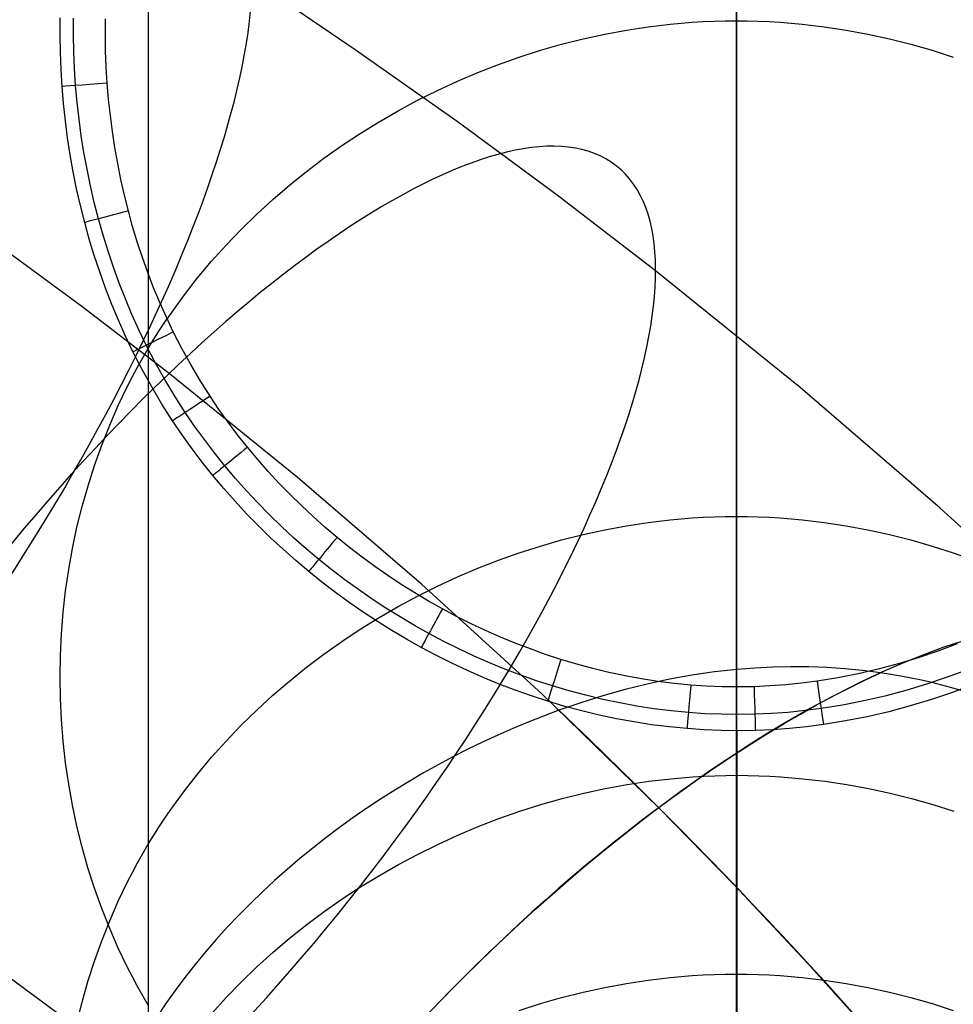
# Model space of a CAD drawing. Extents: x -383 to 1849, y -1185 to -529.
# Tile 868 of 870: x 1745 to 1765, y -635 to -613. Entities that reach past the tile are written whole.
import ezdxf

# ---------------------------------------------------------------- set-up
doc = ezdxf.new("R2010")
doc.units = 0
doc.layers.add('PREDEFINITO', color=7, linetype='CONTINUOUS')

msp = doc.modelspace()

# ---------------------------------------------------------------- linework, layer by layer
at = {"layer": 'PREDEFINITO'}
for p, q in [((1760.328, -597.797, 0.947), (1760.326, -689.352, 343.491)), ((1760.335, -598.763, -0.312), (1760.335, -627.749, -0.312)), ((1747.349, -605.521, 0.819), (1747.345, -696.67, 341.845)), ((1751.919, -613.674, 736.879), (1749.636, -612.127, 737.772)), ((1745.401, -613.351, 0.687), (1745.403, -612.972, 0.693)), ((1745.694, -613.349, -0.02), (1745.694, -612.977, -0.017)), ((1746.401, -613.346, -0.312), (1746.403, -612.989, -0.312)), ((1757.903, -613.24, 57.807), (1758.385, -613.166, 57.827)), ((1758.385, -613.166, 57.827), (1758.869, -613.109, 57.842)), ((1758.869, -613.109, 57.842), (1759.355, -613.067, 57.853)), ((1759.355, -613.067, 57.853), (1759.598, -613.053, 57.857)), ((1759.598, -613.053, 57.857), (1759.841, -613.042, 57.86)), ((1759.841, -613.042, 57.86), (1760.084, -613.036, 57.862)), ((1760.084, -613.036, 57.862), (1760.328, -613.034, 57.862)), ((1760.328, -613.034, 57.862), (1760.571, -613.036, 57.862)), ((1760.571, -613.036, 57.862), (1760.815, -613.042, 57.86)), ((1760.815, -613.042, 57.86), (1761.058, -613.053, 57.857)), ((1761.058, -613.053, 57.857), (1761.301, -613.067, 57.853)), ((1761.301, -613.067, 57.853), (1761.787, -613.109, 57.842)), ((1761.787, -613.109, 57.842), (1762.271, -613.166, 57.827)), ((1762.271, -613.166, 57.827), (1762.753, -613.24, 57.807)), ((1745.407, -613.73, 0.681), (1745.401, -613.351, 0.687)), ((1745.703, -613.722, -0.022), (1745.694, -613.349, -0.02)), ((1746.407, -613.702, -0.312), (1746.401, -613.346, -0.312)), ((1756.473, -613.553, 57.723), (1756.947, -613.434, 57.755)), ((1756.947, -613.434, 57.755), (1757.424, -613.329, 57.783)), ((1757.424, -613.329, 57.783), (1757.903, -613.24, 57.807)), ((1762.753, -613.24, 57.807), (1763.233, -613.329, 57.783)), ((1763.233, -613.329, 57.783), (1763.71, -613.434, 57.755)), ((1763.71, -613.434, 57.755), (1764.184, -613.553, 57.723)), ((1756.004, -613.688, 57.687), (1756.473, -613.553, 57.723)), ((1764.184, -613.553, 57.723), (1764.654, -613.688, 57.687)), ((1745.422, -614.108, 0.675), (1745.407, -613.73, 0.681)), ((1745.719, -614.093, -0.024), (1745.703, -613.722, -0.022)), ((1746.421, -614.058, -0.312), (1746.407, -613.702, -0.312)), ((1754.166, -615.261, 735.962), (1751.919, -613.674, 736.879)), ((1755.078, -614, 57.604), (1755.539, -613.837, 57.647)), ((1755.539, -613.837, 57.647), (1756.004, -613.688, 57.687)), ((1764.654, -613.688, 57.687), (1765.12, -613.837, 57.647)), ((1745.744, -614.465, -0.026), (1745.719, -614.093, -0.024)), ((1746.443, -614.414, -0.312), (1746.421, -614.058, -0.312)), ((1754.623, -614.178, 57.556), (1755.078, -614, 57.604)), ((1745.445, -614.486, 0.669), (1745.422, -614.108, 0.675)), ((1754.173, -614.369, 57.505), (1754.623, -614.178, 57.556)), ((1745.477, -614.865, 0.663), (1745.445, -614.486, 0.669)), ((1745.778, -614.837, -0.028), (1745.744, -614.465, -0.026)), ((1746.473, -614.771, -0.312), (1746.443, -614.414, -0.312)), ((1753.73, -614.574, 57.45), (1754.173, -614.369, 57.505)), ((1753.293, -614.792, 57.392), (1753.73, -614.574, 57.45)), ((1745.518, -615.244, 0.657), (1745.477, -614.865, 0.663)), ((1745.819, -615.208, -0.03), (1745.778, -614.837, -0.028)), ((1746.511, -615.126, -0.312), (1746.473, -614.771, -0.312)), ((1752.864, -615.023, 57.33), (1753.293, -614.792, 57.392)), ((1746.557, -615.481, -0.312), (1746.511, -615.126, -0.312)), ((1752.442, -615.267, 57.265), (1752.864, -615.023, 57.33)), ((1745.567, -615.621, 0.651), (1745.518, -615.244, 0.657)), ((1745.87, -615.578, -0.032), (1745.819, -615.208, -0.03)), ((1752.028, -615.523, 57.196), (1752.442, -615.267, 57.265)), ((1756.375, -616.889, 735.022), (1754.166, -615.261, 735.962)), ((1745.625, -615.998, 0.645), (1745.567, -615.621, 0.651)), ((1745.928, -615.948, -0.034), (1745.87, -615.578, -0.032)), ((1746.611, -615.835, -0.312), (1746.557, -615.481, -0.312)), ((1751.623, -615.791, 57.124), (1752.028, -615.523, 57.196)), ((1746.673, -616.188, -0.312), (1746.611, -615.835, -0.312)), ((1751.226, -616.072, 57.049), (1751.623, -615.791, 57.124)), ((1745.691, -616.373, 0.639), (1745.625, -615.998, 0.645)), ((1745.996, -616.315, -0.036), (1745.928, -615.948, -0.034)), ((1746.743, -616.539, -0.312), (1746.673, -616.188, -0.312)), ((1750.84, -616.364, 56.971), (1751.226, -616.072, 57.049)), ((1745.767, -616.746, 0.632), (1745.691, -616.373, 0.639)), ((1746.071, -616.682, -0.038), (1745.996, -616.315, -0.036)), ((1750.463, -616.667, 56.889), (1750.84, -616.364, 56.971)), ((1746.156, -617.046, -0.041), (1746.071, -616.682, -0.038)), ((1746.822, -616.888, -0.312), (1746.743, -616.539, -0.312)), ((1750.097, -616.982, 56.805), (1750.463, -616.667, 56.889)), ((1745.851, -617.118, 0.626), (1745.767, -616.746, 0.632)), ((1746.909, -617.235, -0.312), (1746.822, -616.888, -0.312)), ((1758.545, -618.556, 734.06), (1756.375, -616.889, 735.022)), ((1745.944, -617.488, 0.62), (1745.851, -617.118, 0.626)), ((1746.248, -617.408, -0.043), (1746.156, -617.046, -0.041)), ((1749.741, -617.308, 56.718), (1750.097, -616.982, 56.805)), ((1747.003, -617.579, -0.312), (1746.909, -617.235, -0.312)), ((1749.397, -617.644, 56.628), (1749.741, -617.308, 56.718)), ((1746.045, -617.856, 0.614), (1745.944, -617.488, 0.62)), ((1746.35, -617.768, -0.045), (1746.248, -617.408, -0.043)), ((1747.106, -617.921, -0.312), (1747.003, -617.579, -0.312)), ((1746.46, -618.125, -0.047), (1746.35, -617.768, -0.045)), ((1749.065, -617.991, 56.535), (1749.397, -617.644, 56.628)), ((1745.883, -619.349, 715.126), (1743.925, -617.906, 715.959)), ((1746.156, -618.22, 0.608), (1746.045, -617.856, 0.614)), ((1747.218, -618.26, -0.312), (1747.106, -617.921, -0.312)), ((1748.745, -618.347, 56.44), (1749.065, -617.991, 56.535)), ((1746.275, -618.583, 0.602), (1746.156, -618.22, 0.608)), ((1746.578, -618.479, -0.049), (1746.46, -618.125, -0.047)), ((1747.337, -618.596, -0.312), (1747.218, -618.26, -0.312)), ((1748.438, -618.714, 56.342), (1748.745, -618.347, 56.44)), ((1746.403, -618.942, 0.596), (1746.275, -618.583, 0.602)), ((1746.706, -618.83, -0.051), (1746.578, -618.479, -0.049)), ((1747.465, -618.93, -0.312), (1747.337, -618.596, -0.312)), ((1761.736, -621.136, 732.569), (1758.545, -618.556, 734.06)), ((1746.842, -619.178, -0.053), (1746.706, -618.83, -0.051)), ((1748.145, -619.09, 56.241), (1748.438, -618.714, 56.342)), ((1746.541, -619.298, 0.589), (1746.403, -618.942, 0.596)), ((1747.602, -619.259, -0.312), (1747.465, -618.93, -0.312)), ((1747.865, -619.475, 56.138), (1748.145, -619.09, 56.241)), ((1746.688, -619.651, 0.583), (1746.541, -619.298, 0.589)), ((1746.987, -619.523, -0.055), (1746.842, -619.178, -0.053)), ((1747.747, -619.585, -0.312), (1747.602, -619.259, -0.312)), ((1747.806, -620.825, 714.273), (1745.883, -619.349, 715.126)), ((1747.141, -619.864, -0.057), (1746.987, -619.523, -0.055)), ((1747.73, -619.672, 56.085), (1747.865, -619.475, 56.138)), ((1746.844, -620.001, 0.577), (1746.688, -619.651, 0.583)), ((1747.599, -619.87, 56.032), (1747.73, -619.672, 56.085)), ((1747.9, -619.907, -0.312), (1747.747, -619.585, -0.312)), ((1747.304, -620.201, -0.059), (1747.141, -619.864, -0.057)), ((1747.472, -620.07, 55.978), (1747.599, -619.87, 56.032)), ((1748.087, -620.272, -0.312), (1747.9, -619.907, -0.312)), ((1747.009, -620.346, 0.571), (1746.844, -620.001, 0.577)), ((1747.349, -620.273, 55.924), (1747.472, -620.07, 55.978)), ((1747.21, -620.737, 0.563), (1747.009, -620.346, 0.571)), ((1747.229, -620.478, 55.869), (1747.349, -620.273, 55.924)), ((1747.502, -620.582, -0.062), (1747.304, -620.201, -0.059)), ((1748.284, -620.63, -0.312), (1748.087, -620.272, -0.312)), ((1747.113, -620.685, 55.814), (1747.229, -620.478, 55.869)), ((1747.712, -620.957, -0.064), (1747.502, -620.582, -0.062)), ((1747.001, -620.894, 55.758), (1747.113, -620.685, 55.814)), ((1747.424, -621.122, 0.556), (1747.21, -620.737, 0.563)), ((1750.635, -623.114, 712.952), (1747.806, -620.825, 714.273)), ((1748.493, -620.982, -0.312), (1748.284, -620.63, -0.312)), ((1746.892, -621.105, 55.701), (1747.001, -620.894, 55.758)), ((1747.349, -620.991, 0.559), (1747.346, -711.303, 338.545)), ((1747.933, -621.325, -0.067), (1747.712, -620.957, -0.064)), ((1748.712, -621.327, -0.312), (1748.493, -620.982, -0.312)), ((1746.687, -621.532, 55.587), (1746.892, -621.105, 55.701)), ((1747.649, -621.5, 0.549), (1747.424, -621.122, 0.556)), ((1764.831, -623.799, 731.032), (1761.736, -621.136, 732.569)), ((1748.166, -621.686, -0.069), (1747.933, -621.325, -0.067)), ((1748.908, -621.617, -0.312), (1748.712, -621.327, -0.312)), ((1746.497, -621.966, 55.471), (1746.687, -621.532, 55.587)), ((1747.885, -621.87, 0.543), (1747.649, -621.5, 0.549)), ((1748.372, -621.989, -0.071), (1748.166, -621.686, -0.069)), ((1749.111, -621.901, -0.312), (1748.908, -621.617, -0.312)), ((1748.096, -622.181, 0.537), (1747.885, -621.87, 0.543)), ((1749.321, -622.181, -0.312), (1749.111, -621.901, -0.312)), ((1746.322, -622.407, 55.353), (1746.497, -621.966, 55.471)), ((1748.587, -622.286, -0.072), (1748.372, -621.989, -0.071)), ((1748.314, -622.486, 0.532), (1748.096, -622.181, 0.537)), ((1748.809, -622.577, -0.074), (1748.587, -622.286, -0.072)), ((1749.538, -622.455, -0.312), (1749.321, -622.181, -0.312)), ((1746.162, -622.854, 55.233), (1746.322, -622.407, 55.353)), ((1748.54, -622.784, 0.526), (1748.314, -622.486, 0.532)), ((1749.038, -622.862, -0.076), (1748.809, -622.577, -0.074)), ((1749.763, -622.724, -0.312), (1749.538, -622.455, -0.312)), ((1748.774, -623.077, 0.521), (1748.54, -622.784, 0.526)), ((1749.995, -622.988, -0.312), (1749.763, -622.724, -0.312)), ((1746.018, -623.305, 55.112), (1746.162, -622.854, 55.233)), ((1749.275, -623.143, -0.077), (1749.038, -622.862, -0.076)), ((1750.233, -623.245, -0.312), (1749.995, -622.988, -0.312)), ((1749.015, -623.365, 0.516), (1748.774, -623.077, 0.521)), ((1749.518, -623.417, -0.079), (1749.275, -623.143, -0.077)), ((1753.381, -625.477, 711.587), (1750.635, -623.114, 712.952)), ((1745.888, -623.762, 54.99), (1746.018, -623.305, 55.112)), ((1749.264, -623.646, 0.512), (1749.015, -623.365, 0.516)), ((1749.769, -623.685, -0.08), (1749.518, -623.417, -0.079)), ((1750.478, -623.497, -0.312), (1750.233, -623.245, -0.312)), ((1749.519, -623.922, 0.507), (1749.264, -623.646, 0.512)), ((1750.728, -623.743, -0.312), (1750.478, -623.497, -0.312)), ((1745.774, -624.223, 54.867), (1745.888, -623.762, 54.99)), ((1750.025, -623.947, -0.082), (1749.769, -623.685, -0.08)), ((1750.985, -623.983, -0.312), (1750.728, -623.743, -0.312)), ((1767.828, -626.541, 729.449), (1764.831, -623.799, 731.032)), ((1749.781, -624.19, 0.503), (1749.519, -623.922, 0.507)), ((1750.288, -624.203, -0.083), (1750.025, -623.947, -0.082)), ((1751.247, -624.217, -0.312), (1750.985, -623.983, -0.312)), ((1758.386, -624.114, 98.716), (1758.87, -624.056, 98.731)), ((1758.87, -624.056, 98.731), (1759.355, -624.014, 98.742)), ((1759.355, -624.014, 98.742), (1759.598, -624, 98.746)), ((1759.598, -624, 98.746), (1759.841, -623.989, 98.749)), ((1759.841, -623.989, 98.749), (1760.085, -623.983, 98.75)), ((1760.085, -623.983, 98.75), (1760.328, -623.981, 98.751)), ((1760.328, -623.981, 98.751), (1760.571, -623.983, 98.75)), ((1760.571, -623.983, 98.75), (1760.815, -623.989, 98.749)), ((1760.815, -623.989, 98.749), (1761.058, -624, 98.746)), ((1761.058, -624, 98.746), (1761.301, -624.014, 98.742)), ((1761.301, -624.014, 98.742), (1761.787, -624.056, 98.731)), ((1761.787, -624.056, 98.731), (1762.271, -624.114, 98.716)), ((1745.675, -624.688, 54.742), (1745.774, -624.223, 54.867)), ((1750.049, -624.452, 0.498), (1749.781, -624.19, 0.503)), ((1750.557, -624.452, -0.085), (1750.288, -624.203, -0.083)), ((1751.515, -624.444, -0.312), (1751.247, -624.217, -0.312)), ((1756.947, -624.381, 98.645), (1757.424, -624.277, 98.673)), ((1757.424, -624.277, 98.673), (1757.904, -624.187, 98.696)), ((1757.904, -624.187, 98.696), (1758.386, -624.114, 98.716)), ((1762.271, -624.114, 98.716), (1762.753, -624.187, 98.696)), ((1762.753, -624.187, 98.696), (1763.233, -624.277, 98.673)), ((1763.233, -624.277, 98.673), (1763.71, -624.381, 98.645)), ((1750.323, -624.708, 0.494), (1750.049, -624.452, 0.498)), ((1750.831, -624.695, -0.086), (1750.557, -624.452, -0.085)), ((1751.788, -624.665, -0.312), (1751.515, -624.444, -0.312)), ((1756.005, -624.636, 98.578), (1756.474, -624.501, 98.614)), ((1756.474, -624.501, 98.614), (1756.947, -624.381, 98.645)), ((1763.71, -624.381, 98.645), (1764.184, -624.501, 98.614)), ((1764.184, -624.501, 98.614), (1764.653, -624.636, 98.578)), ((1745.591, -625.155, 54.617), (1745.675, -624.688, 54.742)), ((1750.604, -624.956, 0.49), (1750.323, -624.708, 0.494)), ((1751.112, -624.93, -0.087), (1750.831, -624.695, -0.086)), ((1752.067, -624.88, -0.312), (1751.788, -624.665, -0.312)), ((1755.539, -624.785, 98.539), (1756.005, -624.636, 98.578)), ((1764.653, -624.636, 98.578), (1765.119, -624.785, 98.539)), ((1750.89, -625.198, 0.486), (1750.604, -624.956, 0.49)), ((1751.398, -625.16, -0.088), (1751.112, -624.93, -0.087)), ((1752.352, -625.088, -0.312), (1752.067, -624.88, -0.312)), ((1754.624, -625.126, 98.449), (1755.079, -624.949, 98.495)), ((1755.079, -624.949, 98.495), (1755.539, -624.785, 98.539)), ((1765.119, -624.785, 98.539), (1765.58, -624.949, 98.495)), ((1745.523, -625.626, 54.491), (1745.591, -625.155, 54.617)), ((1751.69, -625.383, -0.09), (1751.398, -625.16, -0.088)), ((1752.64, -625.29, -0.312), (1752.352, -625.088, -0.312)), ((1754.174, -625.318, 98.398), (1754.624, -625.126, 98.449)), ((1751.182, -625.434, 0.482), (1750.89, -625.198, 0.486)), ((1751.987, -625.599, -0.091), (1751.69, -625.383, -0.09)), ((1752.934, -625.484, -0.312), (1752.64, -625.29, -0.312)), ((1753.731, -625.523, 98.344), (1754.174, -625.318, 98.398)), ((1745.47, -626.099, 54.364), (1745.523, -625.626, 54.491)), ((1751.48, -625.662, 0.479), (1751.182, -625.434, 0.482)), ((1752.289, -625.807, -0.092), (1751.987, -625.599, -0.091)), ((1753.232, -625.671, -0.312), (1752.934, -625.484, -0.312)), ((1753.294, -625.741, 98.286), (1753.731, -625.523, 98.344)), ((1756.043, -627.911, 710.182), (1753.381, -625.477, 711.587)), ((1751.784, -625.883, 0.475), (1751.48, -625.662, 0.479)), ((1752.595, -626.009, -0.093), (1752.289, -625.807, -0.092)), ((1752.865, -625.972, 98.225), (1753.294, -625.741, 98.286)), ((1753.535, -625.851, -0.312), (1753.232, -625.671, -0.312)), ((1752.092, -626.097, 0.472), (1751.784, -625.883, 0.475)), ((1752.443, -626.216, 98.16), (1752.865, -625.972, 98.225)), ((1752.907, -626.203, -0.094), (1752.595, -626.009, -0.093)), ((1753.842, -626.024, -0.312), (1753.535, -625.851, -0.312)), ((1754.156, -626.192, -0.312), (1753.842, -626.024, -0.312)), ((1745.432, -626.573, 54.238), (1745.47, -626.099, 54.364)), ((1752.029, -626.473, 98.092), (1752.443, -626.216, 98.16)), ((1752.405, -626.304, 0.469), (1752.092, -626.097, 0.472)), ((1753.223, -626.39, -0.095), (1752.907, -626.203, -0.094)), ((1754.474, -626.351, -0.312), (1754.156, -626.192, -0.312)), ((1751.624, -626.742, 98.021), (1752.029, -626.473, 98.092)), ((1752.723, -626.503, 0.465), (1752.405, -626.304, 0.469)), ((1753.543, -626.569, -0.096), (1753.223, -626.39, -0.095)), ((1754.796, -626.503, -0.312), (1754.474, -626.351, -0.312)), ((1745.409, -627.048, 54.11), (1745.432, -626.573, 54.238)), ((1753.046, -626.694, 0.462), (1752.723, -626.503, 0.465)), ((1753.374, -626.878, 0.459), (1753.046, -626.694, 0.462)), ((1753.871, -626.742, -0.097), (1753.543, -626.569, -0.096)), ((1755.121, -626.647, -0.312), (1754.796, -626.503, -0.312)), ((1755.45, -626.783, -0.312), (1755.121, -626.647, -0.312)), ((1751.227, -627.022, 97.947), (1751.624, -626.742, 98.021)), ((1753.709, -627.056, 0.457), (1753.374, -626.878, 0.459)), ((1754.203, -626.908, -0.097), (1753.871, -626.742, -0.097)), ((1754.539, -627.065, -0.098), (1754.203, -626.908, -0.097)), ((1755.783, -626.91, -0.312), (1755.45, -626.783, -0.312)), ((1756.118, -627.03, -0.312), (1755.783, -626.91, -0.312)), ((1765.203, -626.794, -0.312), (1764.775, -626.956, -0.312)), ((1745.401, -627.524, 53.983), (1745.409, -627.048, 54.11)), ((1750.841, -627.314, 97.869), (1751.227, -627.022, 97.947)), ((1754.049, -627.226, 0.454), (1753.709, -627.056, 0.457)), ((1754.879, -627.214, -0.099), (1754.539, -627.065, -0.098)), ((1756.457, -627.14, -0.312), (1756.118, -627.03, -0.312)), ((1756.807, -627.245, -0.312), (1756.457, -627.14, -0.312)), ((1764.342, -627.104, -0.312), (1763.904, -627.237, -0.312)), ((1764.775, -626.956, -0.312), (1764.342, -627.104, -0.312)), ((1750.464, -627.618, 97.789), (1750.841, -627.314, 97.869)), ((1754.392, -627.387, 0.451), (1754.049, -627.226, 0.454)), ((1755.223, -627.355, -0.1), (1754.879, -627.214, -0.099)), ((1755.57, -627.487, -0.1), (1755.223, -627.355, -0.1)), ((1757.161, -627.341, -0.312), (1756.807, -627.245, -0.312)), ((1757.516, -627.426, -0.312), (1757.161, -627.341, -0.312)), ((1760.342, -627.362, 711.026), (1759.846, -627.417, 710.874)), ((1760.739, -627.33, 711.149), (1760.342, -627.362, 711.026)), ((1760.342, -643.078, 659.325), (1760.342, -627.362, 711.026)), ((1761.136, -627.31, 711.274), (1760.739, -627.33, 711.149)), ((1761.533, -627.302, 711.401), (1761.136, -627.31, 711.274)), ((1761.93, -627.305, 711.528), (1761.533, -627.302, 711.401)), ((1762.327, -627.32, 711.655), (1761.93, -627.305, 711.528)), ((1762.723, -627.347, 711.782), (1762.327, -627.32, 711.655)), ((1763.118, -627.386, 711.908), (1762.723, -627.347, 711.782)), ((1763.462, -627.356, -0.312), (1763.017, -627.46, -0.312)), ((1763.904, -627.237, -0.312), (1763.462, -627.356, -0.312)), ((1765.43, -627.367, -0.1), (1764.983, -627.534, -0.101)), ((1745.409, -628, 53.855), (1745.401, -627.524, 53.983)), ((1754.74, -627.54, 0.449), (1754.392, -627.387, 0.451)), ((1755.091, -627.684, 0.447), (1754.74, -627.54, 0.449)), ((1755.92, -627.611, -0.101), (1755.57, -627.487, -0.1)), ((1757.874, -627.503, -0.312), (1757.516, -627.426, -0.312)), ((1758.234, -627.569, -0.312), (1757.874, -627.503, -0.312)), ((1758.596, -627.625, -0.312), (1758.234, -627.569, -0.312)), ((1758.857, -627.58, 710.584), (1758.364, -627.686, 710.447)), ((1759.351, -627.49, 710.726), (1758.857, -627.58, 710.584)), ((1759.846, -627.417, 710.874), (1759.351, -627.49, 710.726)), ((1762.568, -627.548, -0.312), (1762.342, -627.587, -0.312)), ((1763.017, -627.46, -0.312), (1762.568, -627.548, -0.312)), ((1763.513, -627.436, 712.033), (1763.118, -627.386, 711.908)), ((1763.739, -627.471, 712.104), (1763.513, -627.436, 712.033)), ((1763.965, -627.51, 712.173), (1763.739, -627.471, 712.104)), ((1764.191, -627.553, 712.242), (1763.965, -627.51, 712.173)), ((1764.417, -627.6, 712.31), (1764.191, -627.553, 712.242)), ((1764.983, -627.534, -0.101), (1764.53, -627.688, -0.102)), ((1750.097, -627.933, 97.705), (1750.464, -627.618, 97.789)), ((1755.447, -627.82, 0.444), (1755.091, -627.684, 0.447)), ((1756.273, -627.726, -0.102), (1755.92, -627.611, -0.101)), ((1756.64, -627.834, -0.102), (1756.273, -627.726, -0.102)), ((1758.364, -627.686, 710.447), (1757.873, -627.808, 710.318)), ((1758.958, -627.671, -0.312), (1758.596, -627.625, -0.312)), ((1759.323, -627.707, -0.312), (1758.958, -627.671, -0.312)), ((1759.672, -627.731, -0.312), (1759.323, -627.707, -0.312)), ((1760.021, -627.745, -0.312), (1759.672, -627.731, -0.312)), ((1760.371, -627.749, -0.312), (1760.021, -627.745, -0.312)), ((1760.721, -627.743, -0.312), (1760.371, -627.749, -0.312)), ((1761.071, -627.727, -0.312), (1760.721, -627.743, -0.312)), ((1761.42, -627.702, -0.312), (1761.071, -627.727, -0.312)), ((1761.769, -627.666, -0.312), (1761.42, -627.702, -0.312)), ((1762.116, -627.621, -0.312), (1761.769, -627.666, -0.312)), ((1762.342, -627.587, -0.312), (1762.116, -627.621, -0.312)), ((1764.53, -627.688, -0.102), (1764.073, -627.826, -0.102)), ((1764.643, -627.651, 712.376), (1764.417, -627.6, 712.31)), ((1764.867, -627.707, 712.441), (1764.643, -627.651, 712.376)), ((1765.091, -627.767, 712.503), (1764.867, -627.707, 712.441)), ((1765.314, -627.832, 712.563), (1765.091, -627.767, 712.503)), ((1765.561, -627.696, 0.447), (1765.103, -627.868, 0.444)), ((1745.431, -628.475, 53.728), (1745.409, -628, 53.855)), ((1749.742, -628.259, 97.619), (1750.097, -627.933, 97.705)), ((1755.805, -627.947, 0.442), (1755.447, -627.82, 0.444)), ((1756.167, -628.065, 0.441), (1755.805, -627.947, 0.442)), ((1758.617, -630.415, 708.736), (1756.043, -627.911, 710.182)), ((1757.009, -627.933, -0.103), (1756.64, -627.834, -0.102)), ((1757.384, -627.945, 710.196), (1756.898, -628.097, 710.083)), ((1757.381, -628.023, -0.103), (1757.009, -627.933, -0.103)), ((1757.873, -627.808, 710.318), (1757.384, -627.945, 710.196)), ((1763.611, -627.949, -0.103), (1763.145, -628.057, -0.104)), ((1764.073, -627.826, -0.102), (1763.611, -627.949, -0.103)), ((1765.103, -627.868, 0.444), (1764.64, -628.026, 0.441)), ((1756.542, -628.177, 0.439), (1756.167, -628.065, 0.441)), ((1756.898, -628.097, 710.083), (1756.415, -628.264, 709.978)), ((1756.921, -628.278, 0.437), (1756.542, -628.177, 0.439)), ((1757.755, -628.102, -0.104), (1757.381, -628.023, -0.103)), ((1758.132, -628.171, -0.104), (1757.755, -628.102, -0.104)), ((1758.51, -628.229, -0.105), (1758.132, -628.171, -0.104)), ((1758.891, -628.277, -0.105), (1758.51, -628.229, -0.105)), ((1762.202, -628.225, -0.104), (1761.839, -628.272, -0.105)), ((1762.675, -628.149, -0.104), (1762.202, -628.225, -0.104)), ((1763.145, -628.057, -0.104), (1762.675, -628.149, -0.104)), ((1764.171, -628.168, 0.439), (1763.698, -628.295, 0.437)), ((1764.64, -628.026, 0.441), (1764.171, -628.168, 0.439)), ((1749.398, -628.595, 97.53), (1749.742, -628.259, 97.619)), ((1756.074, -628.39, 709.909), (1755.735, -628.524, 709.845)), ((1756.415, -628.264, 709.978), (1756.074, -628.39, 709.909)), ((1757.302, -628.37, 0.435), (1756.921, -628.278, 0.437)), ((1757.686, -628.451, 0.434), (1757.302, -628.37, 0.435)), ((1758.072, -628.522, 0.433), (1757.686, -628.451, 0.434)), ((1759.272, -628.314, -0.105), (1758.891, -628.277, -0.105)), ((1759.638, -628.339, -0.105), (1759.272, -628.314, -0.105)), ((1760.005, -628.353, -0.105), (1759.638, -628.339, -0.105)), ((1760.373, -628.358, -0.105), (1760.005, -628.353, -0.105)), ((1760.74, -628.352, -0.105), (1760.373, -628.358, -0.105)), ((1761.107, -628.335, -0.105), (1760.74, -628.352, -0.105)), ((1761.473, -628.309, -0.105), (1761.107, -628.335, -0.105)), ((1761.839, -628.272, -0.105), (1761.473, -628.309, -0.105)), ((1763.22, -628.406, 0.435), (1762.738, -628.5, 0.433)), ((1763.698, -628.295, 0.437), (1763.22, -628.406, 0.435)), ((1745.469, -628.949, 53.601), (1745.431, -628.475, 53.728)), ((1749.066, -628.942, 97.438), (1749.398, -628.595, 97.53)), ((1755.398, -628.664, 709.787), (1755.063, -628.812, 709.733)), ((1755.735, -628.524, 709.845), (1755.398, -628.664, 709.787)), ((1758.46, -628.582, 0.432), (1758.072, -628.522, 0.433)), ((1758.851, -628.631, 0.431), (1758.46, -628.582, 0.432)), ((1759.243, -628.669, 0.43), (1758.851, -628.631, 0.431)), ((1759.619, -628.695, 0.43), (1759.243, -628.669, 0.43)), ((1761.504, -628.664, 0.43), (1761.128, -628.692, 0.43)), ((1761.879, -628.626, 0.431), (1761.504, -628.664, 0.43)), ((1762.253, -628.578, 0.432), (1761.879, -628.626, 0.431)), ((1762.738, -628.5, 0.433), (1762.253, -628.578, 0.432)), ((1755.063, -628.812, 709.733), (1754.73, -628.966, 709.684)), ((1759.996, -628.71, 0.43), (1759.619, -628.695, 0.43)), ((1760.374, -628.715, 0.429), (1759.996, -628.71, 0.43)), ((1760.342, -628.715, 0.429), (1760.344, -718.62, 336.891)), ((1760.751, -628.709, 0.43), (1760.374, -628.715, 0.429)), ((1761.128, -628.692, 0.43), (1760.751, -628.709, 0.43)), ((1745.523, -629.422, 53.475), (1745.469, -628.949, 53.601)), ((1748.746, -629.298, 97.343), (1749.066, -628.942, 97.438)), ((1754.73, -628.966, 709.684), (1754.4, -629.126, 709.641)), ((1748.439, -629.665, 97.246), (1748.746, -629.298, 97.343)), ((1754.072, -629.293, 709.602), (1753.747, -629.467, 709.57)), ((1754.4, -629.126, 709.641), (1754.072, -629.293, 709.602)), ((1745.591, -629.892, 53.349), (1745.523, -629.422, 53.475)), ((1753.747, -629.467, 709.57), (1753.425, -629.647, 709.543)), ((1748.145, -630.041, 97.146), (1748.439, -629.665, 97.246)), ((1753.425, -629.647, 709.543), (1753.106, -629.833, 709.522)), ((1758.883, -629.774, 703.359), (1759.369, -629.732, 703.347)), ((1759.369, -629.732, 703.347), (1759.612, -629.718, 703.342)), ((1759.612, -629.718, 703.342), (1759.856, -629.708, 703.339)), ((1759.856, -629.708, 703.339), (1760.099, -629.701, 703.337)), ((1760.099, -629.701, 703.337), (1760.342, -629.699, 703.336)), ((1760.342, -629.699, 703.336), (1760.586, -629.701, 703.337)), ((1760.586, -629.701, 703.337), (1760.829, -629.708, 703.339)), ((1760.829, -629.708, 703.339), (1761.073, -629.718, 703.342)), ((1761.073, -629.718, 703.342), (1761.316, -629.732, 703.347)), ((1761.316, -629.732, 703.347), (1761.801, -629.774, 703.359)), ((1745.675, -630.36, 53.224), (1745.591, -629.892, 53.349)), ((1753.106, -629.833, 709.522), (1752.79, -630.026, 709.507)), ((1757.437, -629.992, 703.425), (1757.917, -629.904, 703.399)), ((1757.917, -629.904, 703.399), (1758.399, -629.831, 703.376)), ((1758.399, -629.831, 703.376), (1758.883, -629.774, 703.359)), ((1761.801, -629.774, 703.359), (1762.285, -629.831, 703.376)), ((1762.285, -629.831, 703.376), (1762.767, -629.904, 703.399)), ((1762.767, -629.904, 703.399), (1763.247, -629.992, 703.425)), ((1747.865, -630.426, 97.043), (1748.145, -630.041, 97.146)), ((1752.79, -630.026, 709.507), (1752.478, -630.224, 709.497)), ((1756.486, -630.214, 703.493), (1756.96, -630.095, 703.457)), ((1756.96, -630.095, 703.457), (1757.437, -629.992, 703.425)), ((1763.247, -629.992, 703.425), (1763.723, -630.095, 703.457)), ((1763.723, -630.095, 703.457), (1764.197, -630.214, 703.493)), ((1745.774, -630.825, 53.099), (1745.675, -630.36, 53.224)), ((1752.478, -630.224, 709.497), (1752.17, -630.429, 709.493)), ((1755.551, -630.495, 703.578), (1756.016, -630.347, 703.533)), ((1756.016, -630.347, 703.533), (1756.486, -630.214, 703.493)), ((1764.197, -630.214, 703.493), (1764.666, -630.347, 703.533)), ((1764.666, -630.347, 703.533), (1765.132, -630.495, 703.578)), ((1747.599, -630.821, 96.938), (1747.73, -630.623, 96.991)), ((1747.73, -630.623, 96.991), (1747.865, -630.426, 97.043)), ((1752.17, -630.429, 709.493), (1751.866, -630.639, 709.495)), ((1755.09, -630.657, 703.628), (1755.551, -630.495, 703.578)), ((1760.281, -632.116, 707.753), (1758.617, -630.415, 708.736)), ((1745.888, -631.286, 52.976), (1745.774, -630.825, 53.099)), ((1747.472, -631.021, 96.885), (1747.599, -630.821, 96.938)), ((1751.866, -630.639, 709.495), (1751.566, -630.856, 709.503)), ((1754.184, -631.022, 703.739), (1754.634, -630.832, 703.681)), ((1754.634, -630.832, 703.681), (1755.09, -630.657, 703.628)), ((1747.348, -631.224, 96.831), (1747.472, -631.021, 96.885)), ((1751.566, -630.856, 709.503), (1751.27, -631.078, 709.518)), ((1753.74, -631.225, 703.8), (1754.184, -631.022, 703.739)), ((1747.229, -631.429, 96.776), (1747.348, -631.224, 96.831)), ((1751.27, -631.078, 709.518), (1750.979, -631.306, 709.538)), ((1753.303, -631.441, 703.866), (1753.74, -631.225, 703.8)), ((1746.017, -631.742, 52.854), (1745.888, -631.286, 52.976)), ((1747.112, -631.636, 96.721), (1747.229, -631.429, 96.776)), ((1750.979, -631.306, 709.538), (1750.692, -631.54, 709.564)), ((1752.872, -631.67, 703.935), (1753.303, -631.441, 703.866)), ((1747, -631.845, 96.666), (1747.112, -631.636, 96.721)), ((1750.692, -631.54, 709.564), (1750.411, -631.779, 709.596)), ((1752.45, -631.911, 704.009), (1752.872, -631.67, 703.935)), ((1746.162, -632.194, 52.733), (1746.017, -631.742, 52.854)), ((1746.892, -632.055, 96.609), (1747, -631.845, 96.666)), ((1750.411, -631.779, 709.596), (1750.136, -632.024, 709.635)), ((1752.035, -632.165, 704.086), (1752.45, -631.911, 704.009)), ((1746.686, -632.482, 96.496), (1746.892, -632.055, 96.609)), ((1750.136, -632.024, 709.635), (1749.866, -632.274, 709.679)), ((1761.904, -633.846, 706.754), (1760.281, -632.116, 707.753)), ((1746.322, -632.641, 52.613), (1746.162, -632.194, 52.733)), ((1749.866, -632.274, 709.679), (1749.602, -632.529, 709.729)), ((1751.63, -632.431, 704.167), (1752.035, -632.165, 704.086)), ((1746.496, -632.916, 96.38), (1746.686, -632.482, 96.496)), ((1749.602, -632.529, 709.729), (1749.344, -632.789, 709.786)), ((1751.233, -632.708, 704.251), (1751.63, -632.431, 704.167)), ((1746.497, -633.081, 52.495), (1746.322, -632.641, 52.613)), ((1749.344, -632.789, 709.786), (1749.093, -633.054, 709.848)), ((1750.845, -632.998, 704.339), (1751.233, -632.708, 704.251)), ((1746.321, -633.357, 96.262), (1746.496, -632.916, 96.38)), ((1750.468, -633.298, 704.431), (1750.845, -632.998, 704.339)), ((1746.687, -633.516, 52.379), (1746.497, -633.081, 52.495)), ((1749.093, -633.054, 709.848), (1748.848, -633.325, 709.917)), ((1746.161, -633.803, 96.143), (1746.321, -633.357, 96.262)), ((1748.848, -633.325, 709.917), (1748.611, -633.599, 709.991)), ((1750.101, -633.61, 704.525), (1750.468, -633.298, 704.431)), ((1746.893, -633.943, 52.265), (1746.687, -633.516, 52.379)), ((1748.611, -633.599, 709.991), (1748.381, -633.879, 710.07)), ((1749.745, -633.933, 704.623), (1750.101, -633.61, 704.525)), ((1746.016, -634.254, 96.023), (1746.161, -633.803, 96.143)), ((1748.381, -633.879, 710.07), (1748.158, -634.162, 710.156)), ((1763.487, -635.604, 705.739), (1761.904, -633.846, 706.754)), ((1745.883, -635.35, 742.838), (1743.925, -633.908, 743.67)), ((1747.001, -634.154, 52.208), (1746.893, -633.943, 52.265)), ((1749.401, -634.266, 704.725), (1749.745, -633.933, 704.623)), ((1759.355, -634.123, 136.502), (1759.598, -634.108, 136.506)), ((1759.598, -634.108, 136.506), (1759.841, -634.098, 136.509)), ((1759.841, -634.098, 136.509), (1760.084, -634.091, 136.51)), ((1760.084, -634.091, 136.51), (1760.328, -634.089, 136.511)), ((1760.328, -634.089, 136.511), (1760.571, -634.091, 136.51)), ((1760.571, -634.091, 136.51), (1760.815, -634.098, 136.509)), ((1760.815, -634.098, 136.509), (1761.058, -634.108, 136.506)), ((1761.058, -634.108, 136.506), (1761.301, -634.123, 136.502)), ((1745.886, -634.71, 95.901), (1746.016, -634.254, 96.023)), ((1747.113, -634.363, 52.152), (1747.001, -634.154, 52.208)), ((1748.158, -634.162, 710.156), (1747.944, -634.45, 710.247)), ((1749.068, -634.609, 704.829), (1749.401, -634.266, 704.725)), ((1757.424, -634.385, 136.432), (1757.903, -634.295, 136.456)), ((1757.903, -634.295, 136.456), (1758.385, -634.222, 136.475)), ((1758.385, -634.222, 136.475), (1758.869, -634.164, 136.491)), ((1758.869, -634.164, 136.491), (1759.355, -634.123, 136.502)), ((1761.301, -634.123, 136.502), (1761.787, -634.164, 136.491)), ((1761.787, -634.164, 136.491), (1762.271, -634.222, 136.475)), ((1762.271, -634.222, 136.475), (1762.753, -634.295, 136.456)), ((1762.753, -634.295, 136.456), (1763.233, -634.385, 136.432)), ((1747.23, -634.57, 52.097), (1747.113, -634.363, 52.152)), ((1747.944, -634.45, 710.247), (1747.737, -634.742, 710.343)), ((1756.474, -634.609, 136.372), (1756.947, -634.489, 136.404)), ((1756.947, -634.489, 136.404), (1757.424, -634.385, 136.432)), ((1763.233, -634.385, 136.432), (1763.71, -634.489, 136.404)), ((1763.71, -634.489, 136.404), (1764.184, -634.609, 136.372)), ((1745.772, -635.171, 95.778), (1745.886, -634.71, 95.901)), ((1747.349, -634.774, 52.042), (1747.23, -634.57, 52.097)), ((1747.737, -634.742, 710.343), (1747.539, -635.039, 710.444)), ((1748.748, -634.962, 704.936), (1749.068, -634.609, 704.829)), ((1755.539, -634.892, 136.296), (1756.004, -634.743, 136.336)), ((1756.004, -634.743, 136.336), (1756.474, -634.609, 136.372)), ((1764.184, -634.609, 136.372), (1764.654, -634.743, 136.336)), ((1764.654, -634.743, 136.336), (1765.12, -634.892, 136.296))]:
    msp.add_line(p, q, dxfattribs=at)
at = {"layer": 'PREDEFINITO', "extrusion": (0.793971, -0.526486, -0.304011)}
msp.add_circle((442.224, 1242.33, 1487.146), 16, dxfattribs=at)
at = {"layer": 'PREDEFINITO', "extrusion": (0.741264, -0.581267, -0.335644)}
msp.add_circle((583.674, 1277.763, 1416.71), 16, dxfattribs=at)
at = {"layer": 'PREDEFINITO', "extrusion": (0.653639, -0.655389, -0.378445)}
msp.add_circle((794.368, 1309.895, 1294.451), 16, dxfattribs=at)
at = {"layer": 'PREDEFINITO', "extrusion": (-0.072384, 0.997377, -1.07028e-05)}
msp.add_arc((-1697.388, 0.68, -739.217), 1, 269.9999, 358.8901, dxfattribs=at)
at = {"layer": 'PREDEFINITO', "extrusion": (-0.253936, 0.967221, 2.59165e-05)}
msp.add_arc((-1532.909, 0.715, -1040.606), 1, 270.0017, 356.111, dxfattribs=at)
at = {"layer": 'PREDEFINITO', "extrusion": (-0.441747, 0.89714, 2.57107e-05)}
msp.add_arc((-1294.268, 0.722, -1328.274), 1, 270.0004, 353.255, dxfattribs=at)
at = {"layer": 'PREDEFINITO', "extrusion": (-0.549026, 0.835805, 2.26575e-05)}
msp.add_arc((-1120.458, 0.722, -1479.397), 1, 270, 351.6378, dxfattribs=at)
at = {"layer": 'PREDEFINITO', "extrusion": (-0.63148, 0.775392, 2.51459e-05)}
msp.add_arc((-963.51, 0.728, -1587.445), 1, 269.9982, 350.4027, dxfattribs=at)
at = {"layer": 'PREDEFINITO', "extrusion": (-0.770064, 0.637967, 1.017e-05)}
msp.add_arc((-636.546, 0.706, -1747.153), 1, 269.9995, 348.354, dxfattribs=at)
at = {"layer": 'PREDEFINITO', "extrusion": (-0.87689, 0.480691, -2.95191e-05)}
msp.add_arc((-294.102, 0.634, -1838.85), 1, 269.9996, 346.7873, dxfattribs=at)
at = {"layer": 'PREDEFINITO', "extrusion": (-0.954308, 0.298824, 7.49317e-05)}
msp.add_arc((73.614, 0.828, -1863.606), 1, 269.9998, 345.6725, dxfattribs=at)
at = {"layer": 'PREDEFINITO', "extrusion": (0.653639, -0.655389, -0.378445)}
msp.add_arc((794.368, 1309.895, 1294.451), 16, 202.1004, 314.5232, dxfattribs=at)
at = {"layer": 'PREDEFINITO', "extrusion": (-0.996576, 0.082682, 4.50145e-05)}
msp.add_arc((480.092, 0.769, -1805.199), 1, 269.9995, 345.0633, dxfattribs=at)
at = {"layer": 'PREDEFINITO', "extrusion": (-0.999519, -0.030997, 5.17151e-05)}
msp.add_arc((682.018, 0.778, -1740.417), 1, 270.0005, 345.0173, dxfattribs=at)
at = {"layer": 'PREDEFINITO', "extrusion": (-0.989886, -0.141868, -0.000128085)}
msp.add_arc((871.261, 0.476, -1655.254), 1, 269.9988, 345.1606, dxfattribs=at)
at = {"layer": 'PREDEFINITO', "extrusion": (-9.37095e-11, -0.500055, 0.865994)}
msp.add_arc((1662.354, -274.723, 929.003), 127.233, 27.82634, 42.33004, dxfattribs=at)

doc.saveas('drawing.dxf')
